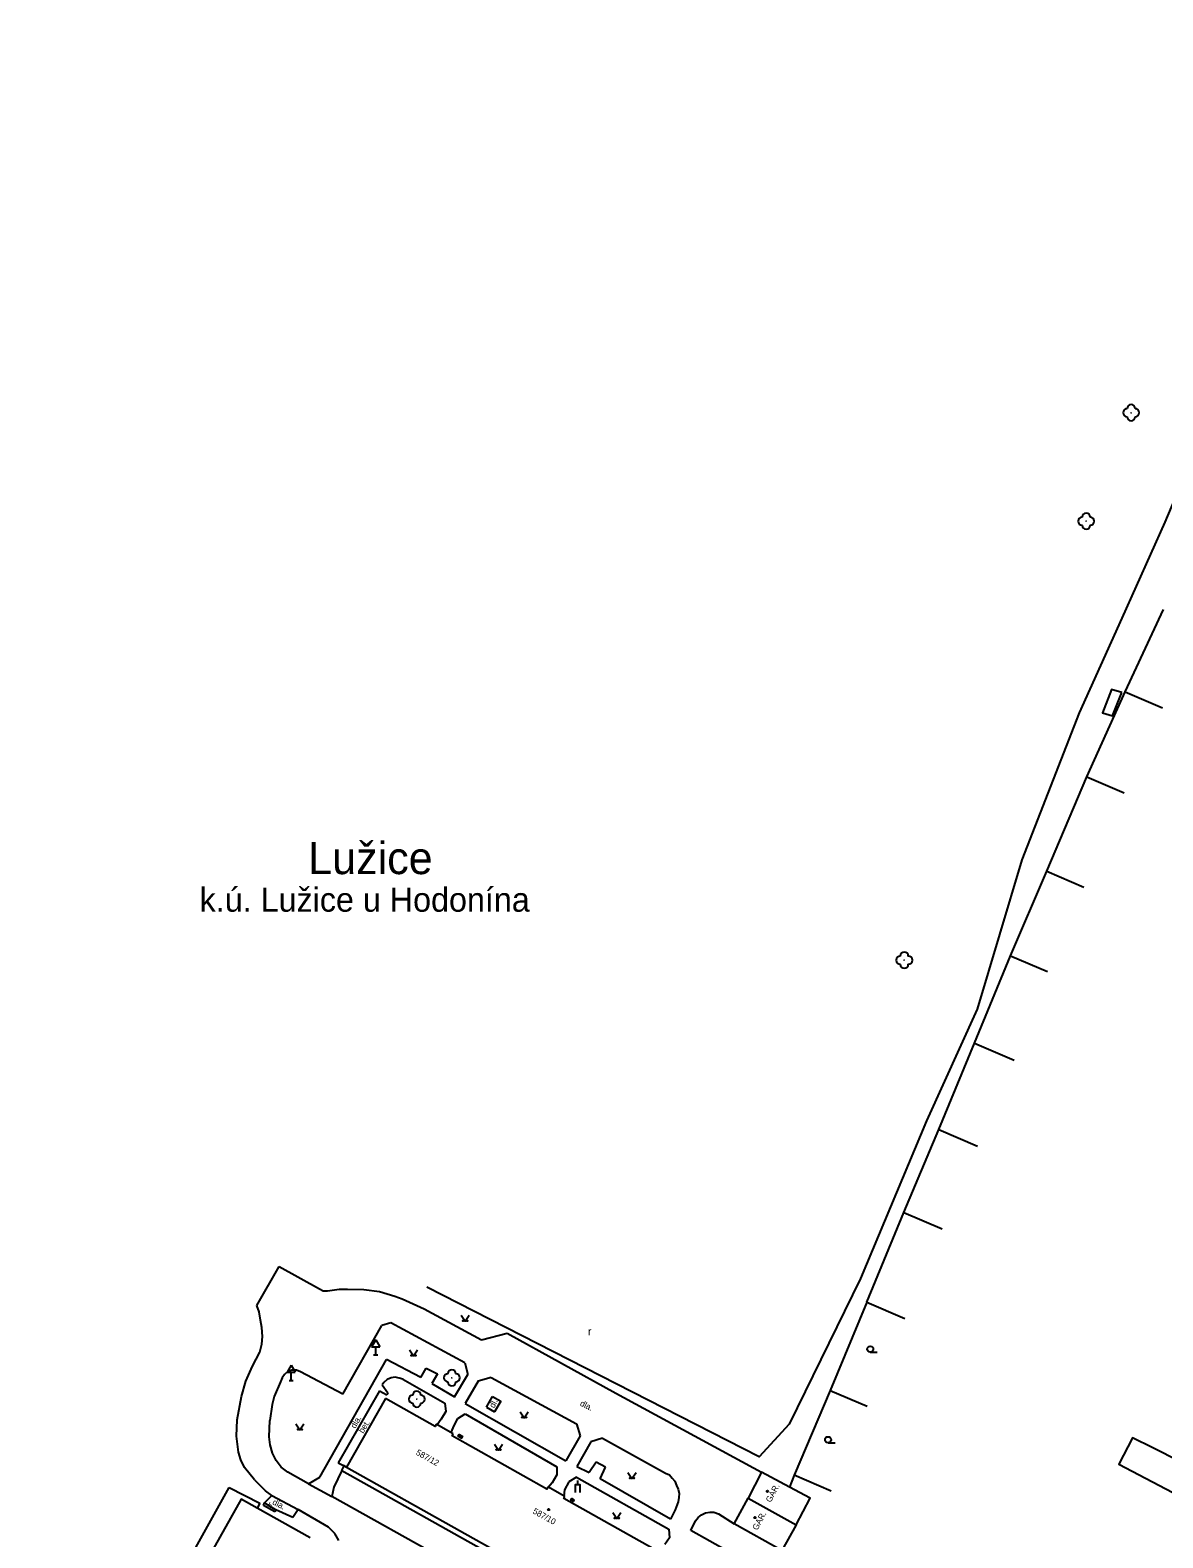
# Model space of a CAD drawing. Extents: x -577457 to -568404, y -1208466 to -1201387.
# Drawn here: x -569001.6 to -568860.8, y -1203655 to -1203467.6 of the extents above; entities that cross this region are included whole.
import ezdxf

# ---------------------------------------------------------------- set-up
doc = ezdxf.new("R2010")
doc.units = 0
for name, color, linetype in [('BUDOVY_MĚŘ', 7, 'Continuous'), ('BUDOVY_NEMĚŘ', 7, 'Continuous'), ('NÁZEV_K_Ú', 7, 'Continuous'), ('NÁZVY_SÍDEL_JEDNOTKY', 7, 'Continuous'), ('OBVOD_PILÍŘE', 7, 'Continuous'), ('POMOC_POPIS', 7, 'Continuous'), ('ROZHRANÍ_PLOCH', 7, 'Continuous'), ('ZELEŇ', 7, 'Continuous'), ('ZN_BUDOV', 7, 'Continuous'), ('ZN_DOPLŇKOVÉ', 7, 'Continuous'), ('ZN_KULTUR', 7, 'Continuous'), ('Č_POPIS_ORIENT', 7, 'Continuous')]:
    doc.layers.add(name, color=color, linetype=linetype)

msp = doc.modelspace()

# ---------------------------------------------------------------- linework, layer by layer
at = {"layer": 'BUDOVY_MĚŘ'}
for points in [[(-568957.41, -1203637.65), (-568962.23, -1203646.17)], [(-568951.08, -1203640.86), (-568951.23, -1203641.12), (-568957.41, -1203637.65)], [(-568948.97, -1203642.04), (-568951.08, -1203640.86)], [(-568937.22, -1203648.64), (-568937.36, -1203648.9), (-568949.12, -1203642.3), (-568948.97, -1203642.04)], [(-568962.23, -1203646.17), (-568920.1, -1203669.8)], [(-568907.19, -1203648.66), (-568910.64, -1203646.82), (-568912.33, -1203650.04)], [(-568935.11, -1203649.83), (-568937.22, -1203648.64)], [(-568906.36, -1203653.35), (-568904.59, -1203650.04), (-568907.19, -1203648.66)], [(-568973.35, -1203651.28), (-568975.33, -1203650.17), (-568999.01, -1203692.29)], [(-568923.38, -1203656.41), (-568923.52, -1203656.67), (-568935.25, -1203650.09), (-568935.11, -1203649.83)], [(-568908.12, -1203656.53), (-568914.07, -1203653.23), (-568912.33, -1203650.04)], [(-568912.33, -1203650.04), (-568906.36, -1203653.35)], [(-568966.77, -1203654.98), (-568973.35, -1203651.28)], [(-568906.36, -1203653.35), (-568908.12, -1203656.53)]]:
    msp.add_lwpolyline(points, dxfattribs=at)
at = {"layer": 'BUDOVY_NEMĚŘ'}
msp.add_lwpolyline([(-568850.01, -1203650.21), (-568851.51, -1203649.47), (-568851.32, -1203649.09), (-568853.64, -1203647.95), (-568858.67, -1203645.47), (-568862, -1203643.79), (-568864.54, -1203642.52), (-568866.26, -1203645.79), (-568852.91, -1203652.79), (-568852.78, -1203652.49), (-568851.06, -1203653.21), (-568851.95, -1203655.43), (-568853.71, -1203654.7), (-568855.04, -1203657.97), (-568853.34, -1203658.86), (-568854.57, -1203661.11), (-568847.67, -1203664.69)], dxfattribs=at)
at = {"layer": 'OBVOD_PILÍŘE'}
for points in [[(-568948.03, -1203642.23), (-568947.83, -1203642.35), (-568947.95, -1203642.56), (-568948.36, -1203642.33), (-568948.23, -1203642.11), (-568948.03, -1203642.23)], [(-568934.11, -1203650.17), (-568933.97, -1203650.25), (-568934.08, -1203650.44), (-568934.36, -1203650.28), (-568934.25, -1203650.09), (-568934.11, -1203650.17)]]:
    msp.add_lwpolyline(points, dxfattribs=at)
at = {"layer": 'ROZHRANÍ_PLOCH'}
for points in [[(-568865.88, -1203549.95), (-568867.14, -1203549.55), (-568868.28, -1203552.44), (-568867.02, -1203552.84), (-568865.88, -1203549.95)], [(-568973.39, -1203626.08), (-568970.62, -1203621.25)], [(-568970.62, -1203621.25), (-568965.62, -1203624.01)], [(-568965.62, -1203624.01), (-568965.13, -1203624.27)], [(-568965.13, -1203624.27), (-568964.59, -1203624.26)], [(-568964.59, -1203624.26), (-568963.16, -1203624.08)], [(-568963.16, -1203624.08), (-568962.11, -1203624.06)], [(-568962.11, -1203624.06), (-568960.11, -1203624.09)], [(-568960.11, -1203624.09), (-568958.15, -1203624.37)], [(-568958.15, -1203624.37), (-568956.24, -1203624.93)], [(-568956.24, -1203624.93), (-568955.31, -1203625.27)], [(-568973.11, -1203626.87), (-568973.39, -1203626.08)], [(-568955.31, -1203625.27), (-568952.59, -1203626.53)], [(-568952.59, -1203626.53), (-568945.47, -1203630.35)], [(-568972.93, -1203627.9), (-568973.11, -1203626.87)], [(-568972.77, -1203628.85), (-568972.93, -1203627.9)], [(-568962.69, -1203637.13), (-568957.87, -1203628.57)], [(-568956.72, -1203628.26), (-568957.87, -1203628.57)], [(-568947.55, -1203633.23), (-568956.72, -1203628.26)], [(-568972.69, -1203629.94), (-568972.77, -1203628.85)], [(-568972.77, -1203630.89), (-568972.69, -1203629.94)], [(-568945.47, -1203630.35), (-568942.28, -1203629.55)], [(-568942.28, -1203629.55), (-568928.77, -1203636.97)], [(-568973.93, -1203633.65), (-568973.01, -1203631.91)], [(-568973.01, -1203631.91), (-568972.77, -1203630.89)], [(-568974.76, -1203635.51), (-568973.93, -1203633.65)], [(-568969.05, -1203634.15), (-568969.54, -1203634.31)], [(-568968.48, -1203634.13), (-568969.05, -1203634.15)], [(-568967.97, -1203634.34), (-568968.48, -1203634.13)], [(-568965.58, -1203647.42), (-568957.26, -1203632.79)], [(-568952.99, -1203635.03), (-568957.26, -1203632.79)], [(-568952.99, -1203635.03), (-568952.35, -1203633.88)], [(-568952.35, -1203633.88), (-568950.94, -1203634.57)], [(-568947.55, -1203633.23), (-568947.15, -1203634.67)], [(-568975.29, -1203637.42), (-568974.76, -1203635.51)], [(-568970.44, -1203635.59), (-568971.23, -1203637.41)], [(-568970.23, -1203635.09), (-568970.44, -1203635.59)], [(-568969.97, -1203634.65), (-568970.23, -1203635.09)], [(-568969.54, -1203634.31), (-568969.97, -1203634.65)], [(-568962.69, -1203637.13), (-568967.97, -1203634.34)], [(-568957.59, -1203635.65), (-568957.81, -1203635.97)], [(-568957.81, -1203635.97), (-568957.12, -1203636.96)], [(-568957.21, -1203635.31), (-568957.59, -1203635.65)], [(-568956.69, -1203635.09), (-568957.21, -1203635.31)], [(-568956.2, -1203635), (-568956.69, -1203635.09)], [(-568955.71, -1203635.14), (-568956.2, -1203635)], [(-568955.23, -1203635.24), (-568955.71, -1203635.14)], [(-568955.23, -1203635.24), (-568950.03, -1203638.24)], [(-568950.94, -1203634.57), (-568951.63, -1203635.8)], [(-568951.63, -1203635.8), (-568948.82, -1203637.44)], [(-568948.82, -1203637.44), (-568947.15, -1203634.67)], [(-568945.89, -1203635.5), (-568947.5, -1203638.28)], [(-568944.27, -1203635.04), (-568945.89, -1203635.5)], [(-568944.27, -1203635.04), (-568933.66, -1203640.79)], [(-568975.82, -1203640.29), (-568975.29, -1203637.42)], [(-568971.23, -1203637.41), (-568971.47, -1203638.41)], [(-568958.14, -1203636.68), (-568963.27, -1203645.64)], [(-568958.14, -1203636.68), (-568957.24, -1203637.19)], [(-568957.12, -1203636.96), (-568957.24, -1203637.19)], [(-568944.86, -1203638.74), (-568944.11, -1203637.4)], [(-568944.11, -1203637.4), (-568943.06, -1203637.97)], [(-568943.06, -1203637.97), (-568943.83, -1203639.29)], [(-568928.77, -1203636.97), (-568910.64, -1203646.82)], [(-568971.47, -1203638.41), (-568971.79, -1203640.4)], [(-568949.89, -1203639.27), (-568950.46, -1203640.22)], [(-568950.03, -1203638.24), (-568949.89, -1203639.27)], [(-568948.42, -1203640.15), (-568947.51, -1203639.57)], [(-568947.51, -1203639.57), (-568936.12, -1203646.14)], [(-568947.5, -1203638.28), (-568935, -1203645.39)], [(-568944.86, -1203638.74), (-568943.83, -1203639.29)], [(-568975.91, -1203642.34), (-568975.82, -1203640.29)], [(-568971.84, -1203642.4), (-568971.79, -1203640.4)], [(-568950.46, -1203640.22), (-568950.99, -1203640.91)], [(-568949.25, -1203641.88), (-568948.88, -1203640.99)], [(-568948.88, -1203640.99), (-568948.42, -1203640.15)], [(-568933.66, -1203640.79), (-568933.21, -1203642.3)], [(-568975.79, -1203643.32), (-568975.91, -1203642.34)], [(-568975.66, -1203644.3), (-568975.79, -1203643.32)], [(-568971.73, -1203643.4), (-568971.84, -1203642.4)], [(-568971.44, -1203644.43), (-568971.73, -1203643.4)], [(-568933.21, -1203642.3), (-568935, -1203645.39)], [(-568931.89, -1203643.02), (-568933.6, -1203646.08)], [(-568930.44, -1203642.56), (-568931.89, -1203643.02)], [(-568930.44, -1203642.56), (-568922.58, -1203646.91)], [(-568975.38, -1203645.27), (-568975.66, -1203644.3)], [(-568974.91, -1203646.22), (-568975.38, -1203645.27)], [(-568971, -1203645.37), (-568971.44, -1203644.43)], [(-568970.36, -1203646.19), (-568971, -1203645.37)], [(-568973.7, -1203647.75), (-568974.91, -1203646.22)], [(-568969.53, -1203646.81), (-568970.36, -1203646.19)], [(-568966.95, -1203648.25), (-568969.53, -1203646.81)], [(-568966.95, -1203648.25), (-568965.58, -1203647.42)], [(-568962.82, -1203646.61), (-568963.84, -1203648.68)], [(-568963.27, -1203645.64), (-568962.53, -1203646.02)], [(-568962.82, -1203646.61), (-568962.53, -1203646.02)], [(-568962.82, -1203646.61), (-568919.89, -1203670.66)], [(-568962.66, -1203645.94), (-568962.23, -1203646.17)], [(-568936.12, -1203647.14), (-568936.68, -1203648.14)], [(-568936.12, -1203646.14), (-568936.12, -1203647.14)], [(-568933.6, -1203646.08), (-568932.08, -1203646.86)], [(-568931.23, -1203645.57), (-568932.08, -1203646.86)], [(-568930.06, -1203646.2), (-568931.23, -1203645.57)], [(-568930.72, -1203647.65), (-568930.06, -1203646.2)], [(-568922.58, -1203646.91), (-568922.1, -1203647.12)], [(-568922.1, -1203647.12), (-568921.78, -1203647.55)], [(-569001.57, -1203693.18), (-568976.82, -1203648.7)], [(-568976.82, -1203648.7), (-568973.03, -1203650.66)], [(-568973.7, -1203647.75), (-568972.3, -1203649.13)], [(-568971.51, -1203649.7), (-568972.3, -1203649.13)], [(-568966.95, -1203648.25), (-568964.07, -1203649.82)], [(-568963.84, -1203648.68), (-568964.07, -1203649.82)], [(-568936.68, -1203648.14), (-568937.15, -1203648.68)], [(-568935.14, -1203649.01), (-568935.22, -1203649.77)], [(-568934.61, -1203648.01), (-568935.14, -1203649.01)], [(-568933.66, -1203647.44), (-568934.61, -1203648.01)], [(-568933.66, -1203647.44), (-568922.19, -1203653.89)], [(-568921.98, -1203652.65), (-568930.72, -1203647.65)], [(-568921.78, -1203647.55), (-568921.45, -1203647.92)], [(-568921.45, -1203647.92), (-568921.24, -1203648.46)], [(-568921.24, -1203648.46), (-568921.03, -1203648.92)], [(-568921.03, -1203648.92), (-568920.9, -1203649.45)], [(-568973.03, -1203650.66), (-568973.35, -1203651.28)], [(-568972.57, -1203650.95), (-568972.44, -1203650.6)], [(-568971.15, -1203651.75), (-568972.57, -1203650.95)], [(-568972.44, -1203650.6), (-568971.51, -1203649.7)], [(-568972.44, -1203650.6), (-568971.01, -1203651.47)], [(-568971.51, -1203649.7), (-568968.27, -1203651.45)], [(-568949.68, -1203657.85), (-568964.07, -1203649.82)], [(-568921.03, -1203650.49), (-568921.38, -1203651.49)], [(-568920.92, -1203649.94), (-568921.03, -1203650.49)], [(-568920.9, -1203649.45), (-568920.92, -1203649.94)], [(-568971.01, -1203651.47), (-568971.15, -1203651.75)], [(-568968.93, -1203652.45), (-568971.01, -1203651.47)], [(-568968.27, -1203651.45), (-568968.93, -1203652.45)], [(-568964.48, -1203653.65), (-568968.27, -1203651.45)], [(-568921.38, -1203651.49), (-568921.98, -1203652.65)], [(-568919.43, -1203654.05), (-568918.86, -1203652.84)], [(-568918.86, -1203652.84), (-568918.52, -1203652.44)], [(-568918.52, -1203652.44), (-568918.1, -1203652.11)], [(-568918.1, -1203652.11), (-568917.63, -1203651.86)], [(-568917.63, -1203651.86), (-568917.09, -1203651.76)], [(-568917.09, -1203651.76), (-568916.59, -1203651.77)], [(-568916.59, -1203651.77), (-568916.02, -1203651.99)], [(-568916.02, -1203651.99), (-568914.07, -1203653.23)], [(-568963.69, -1203654.43), (-568964.48, -1203653.65)], [(-568963.18, -1203655.31), (-568963.69, -1203654.43)], [(-568922.19, -1203653.89), (-568922.08, -1203654.95)], [(-568914.74, -1203656.72), (-568919.43, -1203654.05)], [(-568922.08, -1203654.95), (-568922.69, -1203655.78)]]:
    msp.add_lwpolyline(points, dxfattribs=at)
at = {"layer": 'ZELEŇ'}
msp.add_lwpolyline([(-568850.93, -1203467.64), (-568838.46, -1203473.19), (-568846.14, -1203494.64), (-568854.2, -1203513.79), (-568860.51, -1203528.78), (-568865.87, -1203540.68), (-568871.16, -1203552.45), (-568878.31, -1203570.73), (-568883.86, -1203589.28), (-568890.13, -1203603.14), (-568898.35, -1203622.75), (-568907.24, -1203640.86), (-568910.93, -1203644.91), (-568952.25, -1203623.8)], dxfattribs=at)
for centre in [(-568864.71, -1203515.17), (-568870.3, -1203528.65), (-568892.91, -1203583.19), (-568949.14, -1203635.08), (-568953.51, -1203637.73)]:
    msp.add_circle(centre, 0.0005, dxfattribs=at)
for centre, start, end in [((-568864.71, -1203514.67), 0, 180), ((-568865.21, -1203515.17), 90, 270), ((-568864.71, -1203515.67), 180, 360), ((-568864.21, -1203515.17), 270, 90), ((-568870.8, -1203528.65), 90, 270), ((-568870.3, -1203528.15), 0, 180), ((-568870.3, -1203529.15), 180, 360), ((-568869.8, -1203528.65), 270, 90), ((-568893.41, -1203583.19), 90, 270), ((-568892.91, -1203582.69), 0, 180), ((-568892.91, -1203583.69), 180, 360), ((-568892.41, -1203583.19), 270, 90), ((-568949.14, -1203634.58), 0, 180), ((-568949.64, -1203635.08), 90, 270), ((-568949.14, -1203635.58), 180, 360), ((-568948.64, -1203635.08), 270, 90), ((-568954.01, -1203637.73), 90, 270), ((-568953.51, -1203637.23), 0, 180), ((-568953.01, -1203637.73), 270, 90), ((-568953.51, -1203638.23), 180, 360)]:
    msp.add_arc(centre, 0.5, start, end, dxfattribs=at)
at = {"layer": 'ZN_BUDOV'}
for centre in [(-568909.93, -1203649.19), (-568937.12, -1203651.45), (-568911.48, -1203652.44)]:
    msp.add_circle(centre, 0.0875, dxfattribs=at)
at = {"layer": 'ZN_DOPLŇKOVÉ'}
for p, q in [((-568958.62, -1203630.37), (-568959.12, -1203631.24)), ((-568958.62, -1203630.37), (-568958.12, -1203631.24)), ((-568959.12, -1203631.24), (-568958.12, -1203631.24)), ((-568958.87, -1203632.24), (-568958.37, -1203632.24)), ((-568958.62, -1203632.24), (-568958.62, -1203631.24)), ((-568969.11, -1203633.53), (-568969.61, -1203634.4)), ((-568969.11, -1203633.53), (-568968.61, -1203634.4)), ((-568969.61, -1203634.4), (-568968.61, -1203634.4)), ((-568969.36, -1203635.4), (-568968.86, -1203635.4)), ((-568969.11, -1203635.4), (-568969.11, -1203634.4)), ((-568933.51, -1203648.32), (-568933.51, -1203647.82))]:
    msp.add_line(p, q, dxfattribs=at)
for points in [[(-568865.46, -1203549.87), (-568860.71, -1203539.62)], [(-568870.24, -1203560.41), (-568865.46, -1203549.87)], [(-568865.46, -1203549.87), (-568860.83, -1203551.85)], [(-568875.18, -1203572.14), (-568870.24, -1203560.41)], [(-568870.24, -1203560.41), (-568865.59, -1203562.4)], [(-568879.7, -1203582.64), (-568875.18, -1203572.14)], [(-568875.18, -1203572.14), (-568870.6, -1203574.1)], [(-568884.17, -1203593.52), (-568879.7, -1203582.64)], [(-568879.7, -1203582.64), (-568875.09, -1203584.61)], [(-568888.62, -1203604.24), (-568884.17, -1203593.52)], [(-568884.17, -1203593.52), (-568879.24, -1203595.63)], [(-568892.97, -1203614.55), (-568888.62, -1203604.24)], [(-568888.62, -1203604.24), (-568883.81, -1203606.3)], [(-568897.55, -1203625.69), (-568892.97, -1203614.55)], [(-568892.97, -1203614.55), (-568888.21, -1203616.59)], [(-568897.55, -1203625.69), (-568902.13, -1203636.66)], [(-568897.55, -1203625.69), (-568892.86, -1203627.7)], [(-568902.13, -1203636.66), (-568906.62, -1203647.19)], [(-568902.13, -1203636.66), (-568897.53, -1203638.62)], [(-568906.62, -1203647.19), (-568907.19, -1203648.66)], [(-568902.02, -1203649.15), (-568906.62, -1203647.19)], [(-568933.76, -1203649.32), (-568933.76, -1203648.32), (-568933.26, -1203648.32), (-568933.26, -1203649.32)]]:
    msp.add_lwpolyline(points, dxfattribs=at)
at = {"layer": 'ZN_KULTUR'}
for p, q in [((-568897.14, -1203631.9), (-568896.27, -1203631.9)), ((-568902.39, -1203643.16), (-568901.52, -1203643.16))]:
    msp.add_line(p, q, dxfattribs=at)
for points in [[(-568948.01, -1203627.31), (-568947.51, -1203628.06), (-568947.01, -1203627.31)], [(-568954.42, -1203631.6), (-568953.92, -1203632.35), (-568953.42, -1203631.6)], [(-568940.66, -1203639.29), (-568940.16, -1203640.04), (-568939.66, -1203639.29)], [(-568968.53, -1203640.79), (-568968.03, -1203641.54), (-568967.53, -1203640.79)], [(-568943.84, -1203643.31), (-568943.34, -1203644.06), (-568942.84, -1203643.31)], [(-568927.26, -1203646.84), (-568926.76, -1203647.59), (-568926.26, -1203646.84)], [(-568929.13, -1203651.83), (-568928.63, -1203652.58), (-568928.13, -1203651.83)]]:
    msp.add_lwpolyline(points, dxfattribs=at)
for centre, radius in [((-568947.76, -1203628.01), 0.05), ((-568947.26, -1203628.01), 0.05), ((-568954.17, -1203632.3), 0.05), ((-568953.67, -1203632.3), 0.05), ((-568897.14, -1203631.52), 0.375), ((-568968.28, -1203641.49), 0.05), ((-568967.78, -1203641.49), 0.05), ((-568940.41, -1203639.99), 0.05), ((-568939.91, -1203639.99), 0.05), ((-568902.39, -1203642.78), 0.375), ((-568943.59, -1203644.01), 0.05), ((-568943.09, -1203644.01), 0.05), ((-568927.01, -1203647.54), 0.05), ((-568926.51, -1203647.54), 0.05), ((-568928.88, -1203652.53), 0.05), ((-568928.38, -1203652.53), 0.05)]:
    msp.add_circle(centre, radius, dxfattribs=at)

# ---------------------------------------------------------------- texts
at = {"layer": 'NÁZEV_K_Ú'}
msp.add_text('k.ú. Lužice u Hodonína', height=3, dxfattribs=at).set_placement((-568980.5, -1203577.17))
at = {"layer": 'NÁZVY_SÍDEL_JEDNOTKY'}
msp.add_text('Lužice', height=4, dxfattribs=at).set_placement((-568967, -1203572.5))
at = {"layer": 'POMOC_POPIS'}
for s, rotation, p in [('dl.', 63.96, (-568943.88, -1203638.9)), ('dla.', 333.43, (-568933.29, -1203638.5)), ('dla.', 59.83, (-568961.16, -1203641.44)), ('bet.', 58.08, (-568960.18, -1203642.04)), ('GAR.', 61.85, (-568909.52, -1203650.63)), ('b.', 335.12, (-568972.18, -1203651.21)), ('dla.', 333.68, (-568971.53, -1203650.77)), ('GAR.', 61.85, (-568911.18, -1203654.09))]:
    msp.add_text(s, height=0.75, rotation=rotation, dxfattribs=at).set_placement(p)
at = {"layer": 'ZN_KULTUR'}
msp.add_text('r', height=1, dxfattribs=at).set_placement((-568932.24, -1203629.82))
at = {"layer": 'Č_POPIS_ORIENT'}
for s, rotation, p in [('587/12', 330.7, (-568953.69, -1203644.58)), ('587/10', 330.69, (-568939.17, -1203651.87))]:
    msp.add_text(s, height=0.75, rotation=rotation, dxfattribs=at).set_placement(p)

doc.saveas('drawing.dxf')
